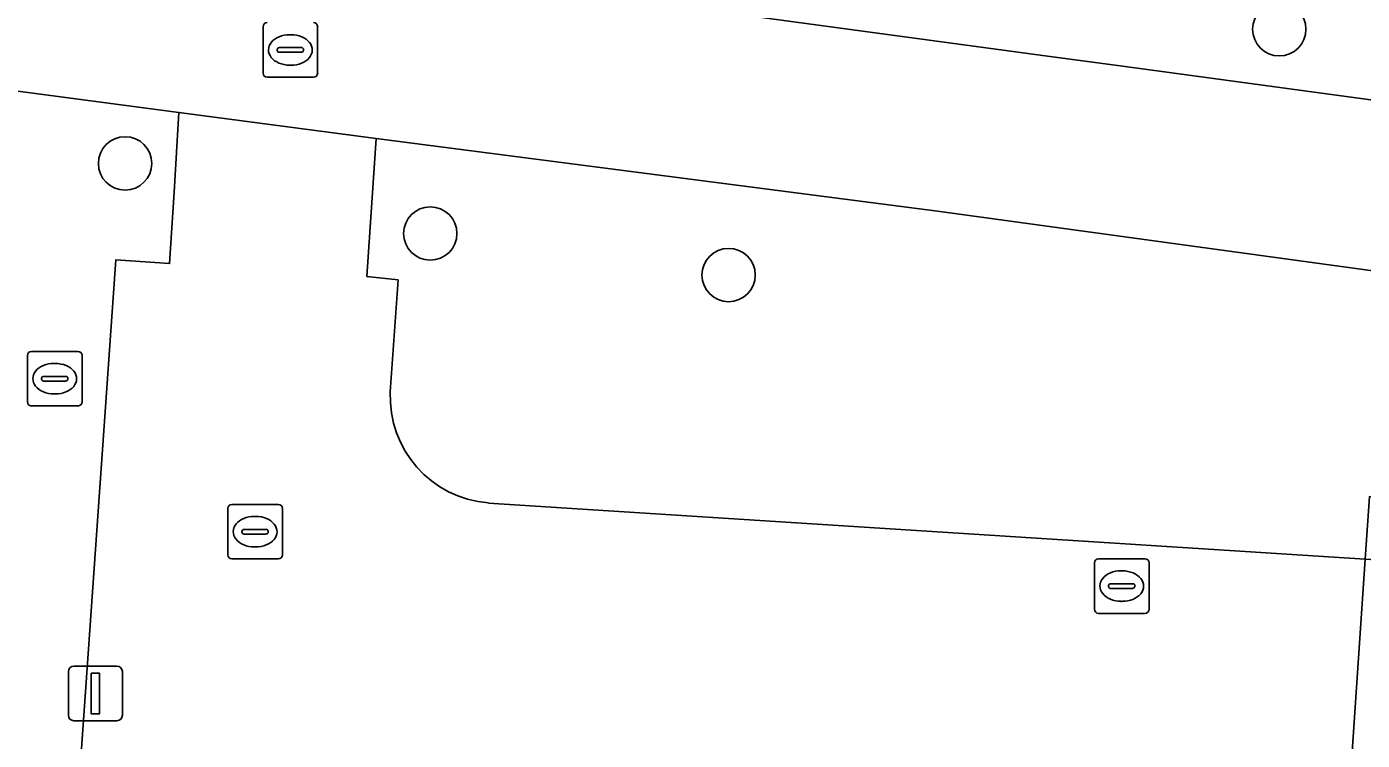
# Model space of a CAD drawing. Extents: x 161848 to 162726, y 385382 to 386521.
# Drawn here: x 162167.51 to 162191.98, y 386073.02 to 386086.11 of the extents above; entities that cross this region are included whole.
import ezdxf

# ---------------------------------------------------------------- set-up
doc = ezdxf.new("R2010")
doc.units = 0
for name, color, linetype in [('IMGEO_Boom', 7, 'Continuous'), ('IMGEO_Groenvoorziening', 7, 'Continuous'), ('IMGEO_Lichtmast', 7, 'Continuous'), ('IMGEO_Rioolput', 7, 'Continuous'), ('IMGEO_Voetpad_open', 7, 'Continuous')]:
    doc.layers.add(name, color=color, linetype=linetype)

msp = doc.modelspace()

# ---------------------------------------------------------------- linework, layer by layer
at = {"layer": 'IMGEO_Boom'}
for centre in [(162190.463, 386086.059), (162169.309, 386083.599), (162174.902, 386082.314), (162180.37, 386081.553)]:
    msp.add_circle(centre, 0.489, dxfattribs=at)
at = {"layer": 'IMGEO_Groenvoorziening'}
for points in [[(162177.364, 386086.767), (162186.306, 386085.555), (162187.545, 386085.387), (162203.753, 386083.19), (162205.243, 386082.988), (162217.383, 386081.342), (162218.452, 386081.31), (162219.333, 386081.757), (162219.645, 386082.101), (162223.61, 386141.567)], [(162207.428, 386079.536), (162206.441, 386079.672), (162184.201, 386082.724), (162173.908, 386084.055), (162173.742, 386081.524), (162174.313, 386081.464), (162174.17, 386079.409)], [(162175.968, 386077.373), (162192.038, 386076.345), (162192.117, 386077.495), (162208.193, 386076.228), (162210.952, 386077.421), (162213.847, 386076.567), (162215.762, 386074.46), (162215.724, 386064.09), (162216.031, 386065.537), (162218.386, 386076.252)]]:
    msp.add_lwpolyline(points, dxfattribs=at)
msp.add_lwpolyline([(162161.432, 386085.709), (162151.403, 386087.047), (162150.922, 386087.119), (162150.43, 386080.373), (162166.624, 386078.858), (162166.573, 386078.058), (162165.178, 386057.738), (162165.147, 386057.266), (162167.405, 386057.111), (162167.443, 386057.641), (162169.141, 386081.834), (162170.123, 386081.763), (162170.206, 386083.071), (162170.296, 386084.534)], close=True, dxfattribs=at)
msp.add_arc((162176.127, 386079.326), 1.959, 177.5618, 265.3339, dxfattribs=at)
at = {"layer": 'IMGEO_Lichtmast'}
for p, q in [((162168.269, 386073.481), (162168.269, 386074.281)), ((162168.269, 386074.281), (162168.269, 386073.481)), ((162168.369, 386074.381), (162169.159, 386074.381)), ((162169.159, 386074.381), (162168.369, 386074.381)), ((162169.259, 386074.281), (162169.259, 386073.481)), ((162169.259, 386073.481), (162169.259, 386074.281)), ((162169.159, 386073.381), (162168.369, 386073.381)), ((162168.369, 386073.381), (162169.159, 386073.381))]:
    msp.add_line(p, q, dxfattribs=at)
msp.add_lwpolyline([(162168.689, 386074.256), (162168.839, 386074.256), (162168.839, 386073.506), (162168.689, 386073.506), (162168.689, 386074.256)], dxfattribs=at)
for centre, start, end in [((162168.369, 386074.281), 90, 180), ((162168.369, 386074.281), 90, 180), ((162169.159, 386074.281), 0, 90), ((162169.159, 386074.281), 360, 90), ((162168.369, 386073.481), 180, 270), ((162168.369, 386073.481), 180, 270), ((162169.159, 386073.481), 270, 0), ((162169.159, 386073.481), 270, 0)]:
    msp.add_arc(centre, 0.1, start, end, dxfattribs=at)
at = {"layer": 'IMGEO_Rioolput'}
for p, q in [((162171.837, 386085.254), (162171.837, 386086.106)), ((162172.838, 386086.106), (162172.838, 386085.254)), ((162172.139, 386085.723), (162172.537, 386085.723)), ((162172.325, 386085.96), (162172.35, 386085.96)), ((162172.096, 386085.674), (162172.096, 386085.686)), ((162172.534, 386085.637), (162172.136, 386085.637)), ((162172.58, 386085.686), (162172.58, 386085.674)), ((162172.348, 386085.4), (162172.323, 386085.4)), ((162172.764, 386085.18), (162171.912, 386085.18)), ((162167.593, 386080.152), (162168.445, 386080.152)), ((162167.518, 386079.226), (162167.518, 386080.078)), ((162168.006, 386079.932), (162168.031, 386079.932)), ((162168.519, 386080.078), (162168.519, 386079.226)), ((162167.777, 386079.646), (162167.777, 386079.658)), ((162168.215, 386079.609), (162167.817, 386079.609)), ((162167.82, 386079.695), (162168.218, 386079.695)), ((162168.261, 386079.658), (162168.261, 386079.646)), ((162168.029, 386079.372), (162168.004, 386079.372)), ((162168.445, 386079.152), (162167.593, 386079.152)), ((162171.191, 386076.421), (162171.191, 386077.273)), ((162171.266, 386077.347), (162172.118, 386077.347)), ((162172.192, 386077.273), (162172.192, 386076.421)), ((162171.679, 386077.127), (162171.704, 386077.127)), ((162171.45, 386076.841), (162171.45, 386076.853)), ((162171.888, 386076.804), (162171.49, 386076.804)), ((162171.493, 386076.89), (162171.891, 386076.89)), ((162171.934, 386076.853), (162171.934, 386076.841)), ((162171.702, 386076.567), (162171.677, 386076.567)), ((162172.118, 386076.347), (162171.266, 386076.347)), ((162187.075, 386075.424), (162187.075, 386076.276)), ((162187.15, 386076.35), (162188.002, 386076.35)), ((162188.076, 386076.276), (162188.076, 386075.424)), ((162187.563, 386076.13), (162187.588, 386076.13)), ((162187.334, 386075.844), (162187.334, 386075.856)), ((162187.772, 386075.807), (162187.374, 386075.807)), ((162187.377, 386075.893), (162187.775, 386075.893)), ((162187.818, 386075.856), (162187.818, 386075.844)), ((162187.586, 386075.57), (162187.561, 386075.57)), ((162188.002, 386075.35), (162187.15, 386075.35))]:
    msp.add_line(p, q, dxfattribs=at)
for points in [[(162171.837, 386085.254), (162171.837, 386086.106)], [(162172.838, 386086.106), (162172.838, 386085.254)], [(162172.764, 386085.18), (162171.912, 386085.18)], [(162167.593, 386080.152), (162168.445, 386080.152)], [(162167.518, 386079.226), (162167.518, 386080.078)], [(162168.519, 386080.078), (162168.519, 386079.226)], [(162168.445, 386079.152), (162167.593, 386079.152)], [(162171.191, 386076.421), (162171.191, 386077.273)], [(162171.266, 386077.347), (162172.118, 386077.347)], [(162172.192, 386077.273), (162172.192, 386076.421)], [(162172.118, 386076.347), (162171.266, 386076.347)], [(162187.075, 386075.424), (162187.075, 386076.276)], [(162187.15, 386076.35), (162188.002, 386076.35)], [(162188.076, 386076.276), (162188.076, 386075.424)], [(162188.002, 386075.35), (162187.15, 386075.35)]]:
    msp.add_lwpolyline(points, dxfattribs=at)
for centre, radius, start, end in [((162171.914, 386086.104), 0.0765, 91.552, 178.448), ((162171.914, 386086.104), 0.0765, 91.552, 178.448), ((162172.762, 386086.104), 0.0765, 1.552, 88.448), ((162172.762, 386086.104), 0.0765, 1.552, 88.448), ((162172.136, 386085.683), 0.0403, 85.8775, 175.7526), ((162172.541, 386085.685), 0.0386, 1.7309, 96.639), ((162172.133, 386085.673), 0.0366, 178.938, 274.7102), ((162172.537, 386085.68), 0.043, 264.8664, 352.4533), ((162171.914, 386085.256), 0.0765, 181.552, 268.448), ((162171.914, 386085.256), 0.0765, 181.552, 268.448), ((162172.762, 386085.256), 0.0765, 271.552, 358.448), ((162172.762, 386085.256), 0.0765, 271.552, 358.448), ((162167.595, 386080.076), 0.0765, 91.552, 178.448), ((162167.595, 386080.076), 0.0765, 91.552, 178.448), ((162168.443, 386080.076), 0.0765, 1.552, 88.448), ((162168.443, 386080.076), 0.0765, 1.552, 88.448), ((162167.817, 386079.655), 0.0403, 85.8775, 175.7526), ((162167.814, 386079.645), 0.0366, 178.938, 274.7102), ((162168.218, 386079.652), 0.043, 264.8664, 352.4533), ((162168.222, 386079.657), 0.0386, 1.7309, 96.639), ((162167.595, 386079.228), 0.0765, 181.552, 268.448), ((162167.595, 386079.228), 0.0765, 181.552, 268.448), ((162168.443, 386079.228), 0.0765, 271.552, 358.448), ((162168.443, 386079.228), 0.0765, 271.552, 358.448), ((162171.268, 386077.271), 0.0765, 91.552, 178.448), ((162171.268, 386077.271), 0.0765, 91.552, 178.448), ((162172.116, 386077.271), 0.0765, 1.552, 88.448), ((162172.116, 386077.271), 0.0765, 1.552, 88.448), ((162171.49, 386076.85), 0.0403, 85.8775, 175.7526), ((162171.487, 386076.84), 0.0366, 178.938, 274.7102), ((162171.891, 386076.847), 0.043, 264.8664, 352.4533), ((162171.895, 386076.852), 0.0386, 1.7309, 96.639), ((162171.268, 386076.423), 0.0765, 181.552, 268.448), ((162171.268, 386076.423), 0.0765, 181.552, 268.448), ((162172.116, 386076.423), 0.0765, 271.552, 358.448), ((162172.116, 386076.423), 0.0765, 271.552, 358.448), ((162187.152, 386076.274), 0.0765, 91.552, 178.448), ((162187.152, 386076.274), 0.0765, 91.552, 178.448), ((162188, 386076.274), 0.0765, 1.552, 88.448), ((162188, 386076.274), 0.0765, 1.552, 88.448), ((162187.374, 386075.853), 0.0403, 85.8775, 175.7526), ((162187.371, 386075.843), 0.0366, 178.938, 274.7102), ((162187.775, 386075.85), 0.043, 264.8664, 352.4533), ((162187.779, 386075.855), 0.0386, 1.7309, 96.639), ((162187.152, 386075.426), 0.0765, 181.552, 268.448), ((162187.152, 386075.426), 0.0765, 181.552, 268.448), ((162188, 386075.426), 0.0765, 271.552, 358.448), ((162188, 386075.426), 0.0765, 271.552, 358.448)]:
    msp.add_arc(centre, radius, start, end, dxfattribs=at)
for centre, major_axis, ratio, start_param, end_param in [((162172.324, 386085.68), (-0.387, 0.002), 0.722429, 4.712389, 7.853982), ((162172.349, 386085.68), (-0.39, 0.002), 0.717154, 1.570796, 4.712389), ((162168.005, 386079.652), (-0.387, 0.002), 0.722429, 4.712389, 7.853982), ((162168.03, 386079.652), (-0.39, 0.002), 0.717154, 1.570796, 4.712389), ((162171.678, 386076.847), (-0.387, 0.002), 0.722429, 4.712389, 7.853982), ((162171.703, 386076.847), (-0.39, 0.002), 0.717154, 1.570796, 4.712389), ((162187.562, 386075.85), (-0.387, 0.002), 0.722429, 4.712389, 7.853982), ((162187.587, 386075.85), (-0.39, 0.002), 0.717154, 1.570796, 4.712389)]:
    msp.add_ellipse(centre, major_axis=major_axis, ratio=ratio, start_param=start_param, end_param=end_param, dxfattribs=at)
at = {"layer": 'IMGEO_Voetpad_open'}
for points in [[(162151.403, 386087.047), (162161.432, 386085.709), (162170.296, 386084.534), (162173.908, 386084.055), (162184.201, 386082.724), (162206.441, 386079.672), (162207.428, 386079.536), (162217.192, 386078.196), (162221.342, 386077.623), (162232.755, 386076.102), (162233.175, 386079.194), (162222.201, 386080.668), (162218.452, 386081.31), (162217.383, 386081.342), (162205.243, 386082.988), (162203.753, 386083.19), (162187.545, 386085.387), (162186.306, 386085.555), (162177.364, 386086.767)], [(162174.17, 386079.409), (162174.313, 386081.464), (162173.742, 386081.524), (162173.908, 386084.055), (162170.296, 386084.534), (162170.206, 386083.071), (162170.123, 386081.763), (162169.141, 386081.834), (162167.443, 386057.641), (162167.405, 386057.111), (162167.299, 386055.612), (162167.219, 386054.496), (162166.137, 386038.939), (162169.436, 386038.692), (162169.661, 386041.572), (162169.665, 386041.636), (162169.707, 386042.234), (162169.775, 386043.232), (162170.508, 386053.88), (162170.61, 386055.359), (162170.69, 386056.387), (162170.779, 386057.776), (162170.843, 386058.669)], [(162191.829, 386073.266), (162192.038, 386076.345), (162175.968, 386077.373)], [(162172.825, 386060.519), (162187.098, 386059.512), (162190.876, 386059.258), (162191.829, 386073.266)]]:
    msp.add_lwpolyline(points, dxfattribs=at)
msp.add_lwpolyline([(162170.779, 386057.776), (162170.69, 386056.387), (162172.192, 386056.268), (162177.259, 386055.92), (162182.044, 386055.591), (162186.853, 386055.261), (162191.95, 386054.91), (162192.019, 386056.542), (162192.37, 386061.601), (162192.703, 386066.386), (162193.035, 386071.18), (162193.388, 386076.259), (162192.038, 386076.345), (162191.829, 386073.266), (162190.876, 386059.258), (162190.669, 386056.376)], close=True, dxfattribs=at)
msp.add_arc((162176.127, 386079.326), 1.959, 177.5618, 265.3339, dxfattribs=at)

doc.saveas('drawing.dxf')
